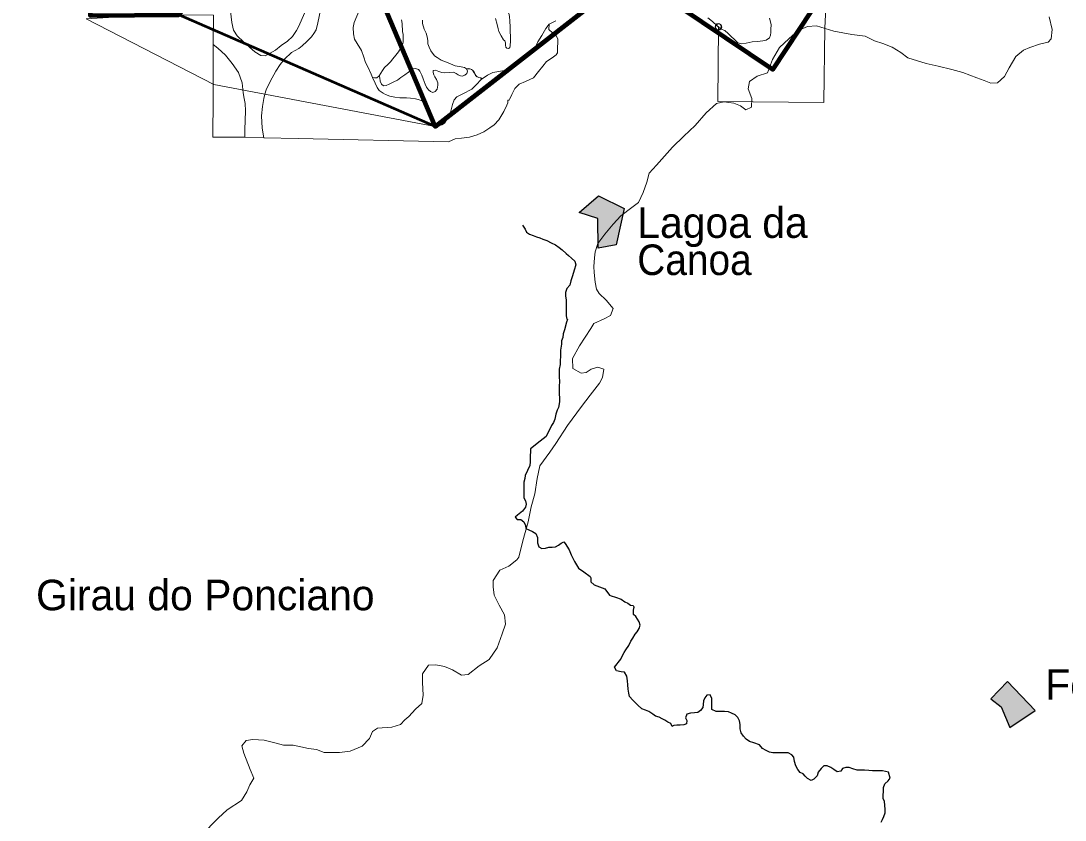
# Model space of a CAD drawing. Extents: x -1643653 to 4543381, y 1624270 to 13878484.
# Drawn here: x 738822 to 755907, y 8902708 to 8915790 of the extents above; entities that cross this region are included whole.
import ezdxf

# ---------------------------------------------------------------- set-up
doc = ezdxf.new("R2010")
doc.units = 0
doc.header["$LTSCALE"] = 200
doc.header["$PDMODE"] = 32
doc.header["$PDSIZE"] = 100
for name, color, linetype, lineweight in [('1', 7, 'Continuous', 13), ('14', 7, 'Continuous', 13), ('21', 7, 'Continuous', 25), ('24', 7, 'Continuous', 25), ('26', 7, 'Continuous', 106), ('27', 7, 'Continuous', 53), ('28', 7, 'Continuous', 53), ('29', 7, 'Continuous', 13)]:
    doc.layers.add(name, color=color, linetype=linetype, lineweight=lineweight)
doc.layers.add('41', color=7, linetype='Continuous')

msp = doc.modelspace()

# ---------------------------------------------------------------- hatches: boundary and pattern name
at = {"layer": '21'}
for points in [[(747958.7, 8912653.8), (748271.3, 8912925.6), (748695, 8912720.1), (748561.9, 8912122.5), (748269, 8912067.8), (748259.3, 8912554.6)], [(754964.9, 8904979.4), (754689.9, 8904693.6), (754862.8, 8904560.1), (755003.9, 8904222.7), (755418, 8904504)]]:
    msp.add_hatch(color=256, dxfattribs=at).paths.add_polyline_path(points)

# ---------------------------------------------------------------- linework, layer by layer
at = {"layer": '1', "lineweight": 25}
msp.add_spline([(814781, 9009175.5), (814787.2, 9009173.4), (814796.9, 9009173.4), (814799.4, 9009172.4), (814805.1, 9009174.5), (814805.6, 9009176.5), (814811.7, 9009179.5), (814811.7, 9009179.5), (814801.5, 9009181), (814790.7, 9009181.5), (814784.1, 9009183.1), (814777.4, 9009185.1), (814778.4, 9009175.5)], degree=3, dxfattribs=at)
at = {"layer": '14'}
for points in [[(753333.8, 8915187.4), (753634, 8915095.2), (753827.4, 8915049), (754051.4, 8914992.6), (754234.6, 8914946.4), (754463.5, 8914859.3), (754580.5, 8914813.3), (754692.5, 8914772.3), (754799.5, 8914777.2), (754917, 8914878.9), (754988.8, 8915021.4), (755101.6, 8915209.7), (755224.3, 8915311.3), (755331.4, 8915357), (755489.5, 8915407.6), (755627.2, 8915443), (755678.3, 8915499), (755694.2, 8915651.8), (755644, 8915855.6)], [(748509.6, 8912460.8), (748637.5, 8912598.1), (748816.3, 8912735.3), (748928.7, 8912816.6), (749005.7, 8912979.5), (749062.3, 8913152.6), (749098.6, 8913300.2), (749221.3, 8913427.4), (749482.2, 8913722.3), (749666.3, 8913905.4), (749855.4, 8914078.2), (750034.5, 8914286.8), (750203.1, 8914439.3), (750320.4, 8914464.5), (750488.4, 8914443.8), (750595.2, 8914397.8), (750681.6, 8914336.5), (750773.5, 8914377.1), (750779.1, 8914519.7), (750723.6, 8914677.7), (750744.5, 8914800), (750867, 8914886.3), (751035.3, 8914942.1), (751117.7, 8915155.9), (751235.6, 8915354.3), (751388.9, 8915496.7), (751537.1, 8915633.9), (751690.2, 8915699.9), (751838, 8915709.8), (752123, 8915622.7), (752418.2, 8915566.1), (752637.2, 8915540.2), (752789.7, 8915463.5), (752922, 8915422.5), (753079.7, 8915361.1), (753217, 8915274.3), (753333.8, 8915187.4)], [(745102.2, 8904352.2), (745168.7, 8904403), (745276.1, 8904525), (745383.4, 8904616.5), (745404.3, 8904754), (745394.9, 8904962.9), (745395.4, 8905100.4), (745492.7, 8905242.9), (745609.9, 8905247.8), (745752.4, 8905222.1), (745884.7, 8905170.9), (746032.1, 8905078.9), (746139.1, 8905094), (746317.9, 8905236.3), (746481.3, 8905337.9), (746614.5, 8905526.1), (746696.8, 8905755.2), (746753.5, 8905918.1), (746733.6, 8906065.9), (746647.6, 8906229), (746602.1, 8906315.7), (746566.7, 8906392.2), (746546.8, 8906524.7), (746547.2, 8906631.7), (746659.9, 8906799.6), (746807.9, 8906865.5), (746935.6, 8906967.2), (746966.4, 8907012.9), (747033.6, 8907277.7), (747121.3, 8907588.3), (747173.2, 8907837.8), (747230, 8908046.6), (747266.6, 8908301.2), (747313.2, 8908504.9), (747477, 8908733.8), (747574.3, 8908871.2), (747763.9, 8909166.3), (747994.3, 8909476.6), (748137.6, 8909664.8), (748286.1, 8909863.2), (748337.4, 8909954.8), (748358.3, 8910092.3), (748261.6, 8910123.1), (748154.5, 8910087.6), (748072.8, 8910036.8), (747991.2, 8910021.7), (747854, 8910098.3), (747844.4, 8910266.4), (747962.3, 8910470), (748146.7, 8910754.9), (748198, 8910836.3), (748366.4, 8910912.4), (748468.5, 8910968.3), (748509.6, 8911080.3), (748398.1, 8911218), (748281.3, 8911330.3), (748240.8, 8911396.6), (748215.8, 8911513.8), (748201.1, 8911671.8), (748196.3, 8911768.6), (748207, 8911911.2), (748217.6, 8912007.9), (748263.9, 8912145.4), (748376.6, 8912298), (748509.6, 8912460.8)], [(741778.9, 8902463.3), (742049.9, 8902742.9), (742198.1, 8902875.1), (742433, 8903027.5), (742520.2, 8903170), (742566.4, 8903287.1), (742633.1, 8903393.9), (742572.5, 8903536.7), (742471.5, 8903801.7), (742436.3, 8903924.1), (742508, 8904010.5), (742615, 8904030.7), (742803.5, 8904015.1), (742976.5, 8903974), (743119, 8903933), (743276.9, 8903932.7), (743526.4, 8903881.3), (743658.8, 8903865.8), (743785.9, 8903814.6), (744035.5, 8903814.1), (744208.8, 8903839.3), (744407.8, 8903920.4), (744525.4, 8904042.5), (744576.8, 8904159.5), (744658.5, 8904215.4), (744892.9, 8904230.3), (745030.6, 8904275.9), (745102.2, 8904352.2)]]:
    msp.add_lwpolyline(points, dxfattribs=at)
at = {"layer": '21'}
for points in [[(747958.7, 8912653.8), (748271.3, 8912925.6), (748695, 8912720.1), (748561.9, 8912122.5), (748269, 8912067.8), (748259.3, 8912554.6)], [(754964.9, 8904979.4), (754689.9, 8904693.6), (754862.8, 8904560.1), (755003.9, 8904222.7), (755418, 8904504)]]:
    msp.add_lwpolyline(points, close=True, dxfattribs=at)
at = {"layer": '24'}
msp.add_line((749481.7, 8904248.7), (749480, 8904242.7), dxfattribs=at)
for points in [[(747029.4, 8912446.6), (747074.7, 8912380.1), (747094.8, 8912334.1), (747145.4, 8912298.2), (747201.2, 8912277.5), (747257, 8912256.8), (747312.8, 8912241.1), (747363.5, 8912215.4), (747429.5, 8912194.6), (747500.4, 8912158.5), (747566.3, 8912122.5), (747627, 8912081.3), (747677.6, 8912040.3), (747743.3, 8911983.9), (747783.8, 8911948), (747829.3, 8911907), (747884.9, 8911855.7), (747899.7, 8911799.6), (747873.7, 8911708.1), (747847.6, 8911616.6), (747821.6, 8911535.3), (747805.9, 8911464.1), (747754.6, 8911408.4), (747733.8, 8911342.3), (747733.5, 8911291.4), (747743.1, 8911220), (747742.8, 8911169.1), (747742.2, 8911082.5), (747741.8, 8911021.4), (747741.3, 8910960.3), (747756.2, 8910909.3), (747766, 8910900.4)], [(747765, 8910901.9), (747747.4, 8910861.5), (747716, 8910734.4), (747695.2, 8910668.3), (747689.7, 8910607.2), (747668.9, 8910551.3), (747668.6, 8910500.4), (747652.6, 8910398.7), (747651.9, 8910296.8), (747646.4, 8910230.7), (747645.9, 8910164.5), (747630.1, 8910088.2), (747629.8, 8910032.2), (747629.4, 8909976.2), (747635.2, 8909876.3), (747628.3, 8909823.4), (747627.9, 8909762.3), (747627.3, 8909685.9), (747631.9, 8909614.6), (747636.6, 8909553.4), (747617.8, 8909462.7), (747595, 8909416.2), (747574.2, 8909355.2), (747558.3, 8909268.7), (747537.7, 8909217.9), (747501.7, 8909167.2), (747414.4, 8908989), (747316.7, 8908910.8), (747158.3, 8908787.4), (747158, 8908736.5), (747152.5, 8908675.4), (747152.1, 8908624.5), (747151.7, 8908573.6), (747151.3, 8908512.5), (747110.1, 8908431.2), (747073.9, 8908350), (747068.5, 8908299.1), (747052.8, 8908238.1), (747052.4, 8908177), (747051.8, 8908095.5), (747051.4, 8908034.4), (747051, 8907983.5), (747076.1, 8907932.4), (747091, 8907881.4), (747075.4, 8907830.6), (747029.2, 8907764.6), (746947.3, 8907698.9), (746906.4, 8907668.6), (746941.8, 8907627.7), (747002.8, 8907627.3), (747048.3, 8907591.4), (747078.4, 8907530.1), (747083.1, 8907479.1), (747133.8, 8907458.4), (747194.7, 8907432.6), (747245.3, 8907401.8), (747275.4, 8907335.4), (747274.8, 8907248.8), (747294.7, 8907182.5), (747345.4, 8907156.7), (747406.4, 8907161.4), (747457.4, 8907176.4), (747513.3, 8907176), (747569.3, 8907180.8), (747620.4, 8907211), (747661.3, 8907241.3), (747707.2, 8907261.4)], [(747707.2, 8907261.4), (747727.8, 8907234.4), (747794.5, 8907132.9), (747825.5, 8907051.5), (747877, 8906939.6), (747943.7, 8906833), (748030.5, 8906772.3), (748134.8, 8906696)], [(748134.8, 8906696), (748146, 8906675.2), (748148.4, 8906609.9), (748199.5, 8906559.3), (748378, 8906494.1), (748454.8, 8906392.6), (748480.4, 8906377.5), (748551.7, 8906357.6), (748643.5, 8906322.5), (748704.8, 8906282.1)], [(748704.8, 8906282.1), (748751.5, 8906261.5), (748797, 8906225.6), (748837.5, 8906222.8), (748851.5, 8906201.5), (748851.8, 8906182.6)], [(748535.9, 8905211.1), (748637.6, 8905343.5), (748658.2, 8905394.3), (748694.2, 8905450.2), (748720, 8905495.8), (748766.2, 8905566.8), (748802.3, 8905637.9), (748833.2, 8905688.7), (748874.3, 8905749.5), (748905.1, 8905790.1), (748936, 8905845.9), (748951.6, 8905896.8), (748936.7, 8905952.9), (748911.6, 8905998.9), (748881.4, 8906039.8), (748846, 8906075.7), (748846.4, 8906131.7), (748851.8, 8906182.6), (748852, 8906182.8)], [(749480, 8904242.7), (749454.9, 8904288.7), (749409.3, 8904314.4), (749358.7, 8904345.3), (749313.1, 8904365.9), (749267.5, 8904391.7), (749206.6, 8904412.5), (749161.1, 8904443.3), (749095.2, 8904484.5), (749039.5, 8904510.3), (748983.7, 8904531), (748918, 8904587.4), (748832.1, 8904669.4), (748781.7, 8904730.9), (748766.8, 8904787), (748757.1, 8904853.2), (748752.6, 8904924.6), (748747.9, 8904985.7), (748733.2, 8905062.2), (748698.1, 8905128.6), (748642.2, 8905134.1), (748566, 8905149.8), (748535.9, 8905211.1), (748536, 8905217.6), (748535.9, 8905211.1)], [(753018, 8903491.8), (752967.2, 8903502.3), (752916.4, 8903512.9), (752855.4, 8903513.2), (752804.6, 8903513.6), (752753.7, 8903513.9), (752697.8, 8903519.3), (752626.7, 8903524.9), (752560.6, 8903525.3), (752504.6, 8903525.7), (752433.6, 8903546.5), (752372.7, 8903567.2), (752316.8, 8903567.6), (752265.8, 8903552.7), (752235, 8903512.1), (752179, 8903497.2), (752123.3, 8903538.3), (752072.7, 8903569.2), (752011.8, 8903595), (751961, 8903595.3), (751914.9, 8903554.9), (751863.7, 8903494.1), (751848, 8903433.1), (751796.7, 8903377.4), (751750.8, 8903357.3), (751690, 8903388.3), (751654.7, 8903429.2), (751619.4, 8903465.1), (751573.7, 8903485.8), (751533.4, 8903536.9), (751498.2, 8903598.3), (751478.4, 8903669.7), (751468.8, 8903741), (751433.4, 8903776.9), (751377.7, 8903807.8), (751311.6, 8903808.2), (751260.7, 8903808.6), (751189.5, 8903809), (751123.4, 8903809.4), (751072.7, 8903819.9), (751016.9, 8903845.8), (750956.1, 8903881.8), (750905.7, 8903938.1), (750814.4, 8903974.3), (750743.4, 8903995.2), (750687.7, 8904031.2), (750642.3, 8904082.4), (750607.1, 8904138.6), (750592.3, 8904204.9), (750592.8, 8904271.1), (750577.9, 8904332.3), (750552.9, 8904388.5), (750507.4, 8904429.5), (750446.6, 8904460.4), (750401, 8904481.1), (750334.9, 8904486.6), (750263.7, 8904487.1), (750197.6, 8904487.5), (750126.7, 8904518.5), (750127.1, 8904579.6), (750127.6, 8904645.8), (750128, 8904701.8), (750097.8, 8904758), (750047, 8904753.2), (750011.1, 8904712.7), (749990.4, 8904661.9), (749984.8, 8904600.9), (749979.4, 8904550), (749943.5, 8904504.4), (749897.5, 8904469), (749841.5, 8904464.3), (749775.4, 8904459.6), (749719.3, 8904444.7), (749693.5, 8904383.8), (749718.6, 8904337.8), (749713.1, 8904286.9), (749667.2, 8904266.8), (749611.2, 8904262.1), (749555.3, 8904262.4), (749504.4, 8904257.7), (749481.7, 8904248.7)], [(752896.7, 8902675.5), (752917.4, 8902721.2), (752938, 8902766.9), (752963.9, 8902827.9), (752964.3, 8902883.9), (752954.6, 8902955.2), (752949.9, 8903011.3), (752930, 8903062.3), (752930.3, 8903118.3), (752935.9, 8903179.4), (752936.3, 8903240.5), (752957.1, 8903301.5), (753013.4, 8903352), (753044.2, 8903392.6), (753018, 8903491.8)]]:
    msp.add_lwpolyline(points, dxfattribs=at)
at = {"layer": '26'}
msp.add_lwpolyline([(737960, 8917973), (739975.5, 8917894.7), (739953, 8915879.4), (741408.6, 8915888.8), (742767, 8917599.4), (743904, 8918079), (745599.5, 8914059.4), (748801.1, 8916562.5), (751127.3, 8914995.6), (752186.7, 8916608.6), (754052.2, 8916585.5), (754121.3, 8918405.9), (753143.4, 8923459.5), (755867.3, 8924920.9), (758907.1, 8924269.2), (760265.4, 8922087.4), (760681.5, 8922550.2), (761633.6, 8923791.4), (762304.8, 8924164.6), (762860.2, 8924869.1), (763095.4, 8925103), (764213.5, 8925763.2), (764241.6, 8925793.7)], dxfattribs=at)
at = {"layer": '27'}
msp.add_lwpolyline([(742198, 8921966.9), (742774.4, 8920756.9), (745599.5, 8914059.4), (748801.1, 8916562.5), (750697.1, 8918944.1), (747912.4, 8923168.9), (745575.7, 8923768.8), (745069, 8922906.2)], close=True, dxfattribs=at)
msp.add_lwpolyline([(748801.1, 8916562.5), (751127.3, 8914995.6), (752186.7, 8916608.6), (754052.2, 8916585.5), (754121.3, 8918405.9), (754144.3, 8918382.9)], dxfattribs=at)
at = {"layer": '28'}
msp.add_lwpolyline([(754121.3, 8918405.9), (754052.2, 8916585.5), (752186.7, 8916608.6), (751127.3, 8914995.6), (748801.1, 8916562.5), (745599.5, 8914059.4), (741408.6, 8915888.8)], dxfattribs=at)
at = {"layer": '29'}
msp.add_line((743357.3, 8913863.2), (745815.6, 8913811.8), dxfattribs=at)
msp.add_lwpolyline([(745599.5, 8914059.4), (741979.8, 8914750.3), (739888.1, 8915825.1), (741431.1, 8915917.3), (742767, 8917599.4), (740717.2, 8922392.3), (737953.4, 8923890.1), (738068.6, 8925272.7), (741707.2, 8923237.2)], close=True, dxfattribs=at)
at = {"layer": '29', "lineweight": 53}
msp.add_lwpolyline([(742198, 8921966.9), (742774.4, 8920756.9), (745599.5, 8914059.4), (748801.1, 8916562.5), (751127.3, 8914995.6), (752186.7, 8916608.6), (754052.2, 8916585.5), (754121.3, 8918405.9), (754144.3, 8918382.9)], dxfattribs=at)
at = {"layer": '29'}
for points in [[(743369.8, 8915702.8), (743331.8, 8915635.1), (743268, 8915536.7), (743183.2, 8915461), (743079.2, 8915387.6), (742987, 8915308.9), (742889.6, 8915256.1), (742817.5, 8915220.7), (742750.2, 8915226.4), (742651.5, 8915283.4), (742561.3, 8915361.1), (742461.7, 8915448.7), (742361.7, 8915547.1), (742300.2, 8915637.3), (742271.2, 8915764.8), (742249.5, 8915949.9), (742227.6, 8916081.1), (742217.9, 8916227.4), (742212.8, 8916351.4), (742205.4, 8916477.5), (742193.2, 8916597), (742193.5, 8916729.6), (742225.6, 8916827.7)], [(743366.9, 8915339), (743425.6, 8915383.9), (743501.5, 8915452.9), (743576.2, 8915530.4), (743617.4, 8915584.8), (743653.1, 8915643.3), (743681, 8915757.1), (743702.4, 8915862.4), (743726.8, 8916002.6), (743744.3, 8916143), (743748.9, 8916273.8), (743749.2, 8916432.8), (743734.6, 8916594.6), (743715, 8916731.8), (743696.2, 8916817.8)], [(743375.8, 8916699.8), (743405.7, 8916609.6), (743430, 8916491), (743468.7, 8916248.9), (743497.8, 8916067.3), (743490.6, 8916031), (743461.5, 8915917.2), (743369.3, 8915702.8)], [(744573.3, 8914862.2), (744550.3, 8914916.2), (744504, 8915028.5), (744460.8, 8915107.7), (744430.4, 8915195.3), (744394.8, 8915305.5), (744325.8, 8915420.1), (744280.8, 8915489.9), (744262.7, 8915576.2), (744259.1, 8915679.8), (744274.1, 8915764.7), (744318.3, 8915869), (744350.9, 8915946), (744391.7, 8916037.2), (744443.5, 8916153.4), (744476.8, 8916253.3), (744490.6, 8916339.2), (744486.8, 8916420.8), (744476.7, 8916497.2), (744458.1, 8916578.7), (744428.3, 8916687.5), (744393.4, 8916785.8), (744382.3, 8916813.1)], [(752028.5, 8916759.4), (751975.8, 8915676.5), (751956.9, 8914455.8)], [(752028.5, 8916759.4), (751975.8, 8915676.5), (751956.9, 8914455.8)], [(740045.1, 8915892.2), (741197.9, 8915891.2), (741973.1, 8915882.4), (741966.2, 8915404.5), (741965.3, 8914525.4)], [(745319.6, 8914502.8), (745280.1, 8914512.2), (745197.4, 8914524.6), (745132.9, 8914533.5), (745023.8, 8914533.3), (744942.1, 8914542), (744857.4, 8914560.2), (744789, 8914582.9), (744747.3, 8914608.5), (744684.3, 8914649.8), (744652, 8914700.1), (744620.4, 8914772.6), (744573.3, 8914862.2), (744550.3, 8914916.2), (744504, 8915028.5), (744460.8, 8915107.7), (744430.4, 8915195.3), (744394.8, 8915305.5), (744325.8, 8915420.1), (744280.8, 8915489.9), (744262.7, 8915576.2), (744259.1, 8915679.8), (744274.1, 8915764.7), (744318.3, 8915869)], [(745048.1, 8915809.6), (745058.1, 8915746.7), (745067.4, 8915612.3), (745075.4, 8915573.1), (745077, 8915504.9), (745073.8, 8915441.8), (745059.8, 8915378), (745045.7, 8915352.9), (744999.6, 8915285.2), (744957.1, 8915227.8), (744908.1, 8915168.7), (744867.5, 8915122.1), (744825.6, 8915074.8), (744770.8, 8915024.6), (744737, 8914979), (744682.2, 8914892.4)], [(746798, 8915340.2), (746795.1, 8915339.2), (746770.6, 8915342), (746757.1, 8915358.3), (746750.2, 8915394.5), (746748.8, 8915433.6), (746739.7, 8915461.5), (746715.7, 8915481.2), (746679.4, 8915545.1), (746642, 8915616.9), (746629.8, 8915657.7), (746615.6, 8915733.3), (746586, 8915827.1)], [(746801.8, 8915920.7), (746810.7, 8915892.1), (746814.2, 8915858.9), (746819.4, 8915789.1), (746826.4, 8915686.2), (746829.9, 8915462.9), (746824.6, 8915380.9), (746819.4, 8915353), (746810.7, 8915344.3), (746798, 8915340.2)], [(750063.7, 8915842.7), (750137.9, 8915777.5), (750214.6, 8915707.4), (750230.5, 8915694.9)], [(750237.5, 8915689.6), (750281.3, 8915654.9), (750341.1, 8915631.2), (750396.2, 8915583), (750442.6, 8915535.4), (750499.7, 8915485.3), (750549.8, 8915433.1), (750616.3, 8915416.4), (750686.8, 8915424.5), (750786.5, 8915445.2), (750873.1, 8915454.6), (750959.2, 8915466.1), (751013.5, 8915474.2), (751069.2, 8915510.3), (751086.3, 8915556.9), (751090.7, 8915602.6), (751094.1, 8915652.2), (751099.3, 8915726.9), (751088.9, 8915774.1), (751068.8, 8915834.7)], [(745390.5, 8915800.4), (745395.1, 8915749.6), (745421.9, 8915657.4), (745450.8, 8915589.2), (745474, 8915509.7), (745482.6, 8915458.4), (745481.9, 8915417), (745502.9, 8915362.2), (745531.8, 8915298.1), (745587.8, 8915220.5), (745631.2, 8915188.3), (745699.5, 8915148.7), (745785.2, 8915114.3)], [(747071.1, 8915167.9), (747174.7, 8915248.9), (747228.3, 8915336.3), (747281.5, 8915448), (747343.9, 8915553.8), (747410, 8915664.7), (747465.8, 8915734.7), (747576.3, 8915793.3)], [(747077.8, 8914796), (747209.8, 8914860.5), (747289.8, 8914960.9), (747359.6, 8915050.6), (747424.3, 8915122.9), (747514, 8915188.1), (747578.8, 8915233.6), (747599.5, 8915269.8), (747600.2, 8915362.2), (747606.4, 8915433.5), (747608.2, 8915498.1), (747578.9, 8915546.8), (747527, 8915587), (747520.3, 8915592.9), (747462.4, 8915649.4), (747464.2, 8915735.1)], [(750237.5, 8915689.6), (750227.2, 8914468.6), (751956.9, 8914455.8)], [(741966.2, 8915404.5), (742041.8, 8915342.9), (742171.5, 8915228.1), (742278.8, 8915094.4), (742382.3, 8914945.5), (742440.2, 8914775.8), (742458.8, 8914611.7), (742475, 8914522)], [(742797.2, 8914519.8), (742812.9, 8914589), (742834.3, 8914659.3), (742901.6, 8914796.7), (742993.4, 8914964.7), (743066.8, 8915074.7), (743134, 8915166.3), (743250.3, 8915273.3), (743367.4, 8915339)], [(746796.2, 8914994.7), (746878.7, 8915035.2), (746985.7, 8915103.8), (747071.1, 8915167.9)], [(744682.2, 8914892.4), (744692.9, 8914858.5), (744700.7, 8914802.6), (744724, 8914753.9), (744756.6, 8914728.8), (744799, 8914730.7), (744847.2, 8914757.2), (744924.1, 8914794.1), (744981.4, 8914822.3), (745037.9, 8914863.7), (745101.2, 8914909), (745164, 8914952.3), (745206.7, 8914986), (745237.7, 8915004.7), (745278.4, 8915009.8), (745329, 8914992.9), (745346.9, 8914970), (745381.6, 8914902), (745406.2, 8914839.1), (745437, 8914754.5), (745455.9, 8914705.3), (745491.4, 8914661.6), (745523.4, 8914632.2), (745561.7, 8914620.5), (745597.4, 8914634), (745631.9, 8914675.3), (745645.8, 8914735.8), (745643.5, 8914777.5), (745621.5, 8914830.5), (745593.7, 8914873.9), (745577.1, 8914906.2), (745567.3, 8914944.4), (745569, 8914978.4), (745606.1, 8914986.2), (745662.5, 8914963.4), (745711.5, 8914945), (745758.9, 8914937.9), (745901.7, 8914951.7), (745945.6, 8914927), (745977.8, 8914908.8), (746014, 8914889.8), (746044, 8914885.4), (746088.1, 8914903.7), (746117.6, 8914930.4), (746127.1, 8914968.7), (746110.8, 8915005.2)], [(745785.2, 8915114.3), (745849.4, 8915088.2), (745927.6, 8915056.9), (746025.1, 8915035.5), (746081.5, 8915026.3), (746112.4, 8915004.8)], [(746110.8, 8915005.2), (746129, 8915007.4), (746147, 8915008.4), (746163.9, 8915007.4), (746182.9, 8915002.1), (746193.5, 8914995.8), (746208.2, 8914984.1), (746223, 8914966.2), (746239.9, 8914940.9), (746252.6, 8914915.5), (746262.1, 8914898.7), (746273.7, 8914882.8), (746288.5, 8914873.3), (746314.9, 8914865.9), (746343.5, 8914858.5), (746364.9, 8914841.1)], [(746112.4, 8915004.8), (746130.6, 8915007), (746148.6, 8915008.1), (746165.5, 8915007), (746184.5, 8915001.7), (746195.1, 8914995.4), (746209.8, 8914983.8), (746224.6, 8914965.8), (746241.6, 8914940.5), (746254.2, 8914915.2), (746263.7, 8914898.3), (746275.3, 8914882.4), (746290.1, 8914872.9), (746316.6, 8914865.6), (746345.1, 8914858.2), (746366.5, 8914840.8)], [(746366.6, 8914840.8), (746454, 8914901.5), (746541, 8914947.1), (746699.8, 8914971.6), (746783.3, 8914988.7), (746795.7, 8914994.7), (746796.2, 8914994.7)], [(744573.3, 8914862.2), (744605.6, 8914856.3), (744647.7, 8914858.4), (744682.2, 8914892.4)], [(744682.2, 8914892.4), (744647.7, 8914858.4), (744605.6, 8914856.3), (744573.3, 8914862.2)], [(744573.3, 8914862.2), (744605.6, 8914856.3), (744647.7, 8914858.4), (744682.2, 8914892.4)], [(745319.6, 8914502.8), (745280.1, 8914512.2), (745197.4, 8914524.6), (745132.9, 8914533.5), (745023.8, 8914533.3), (744942.1, 8914542), (744857.4, 8914560.2), (744789, 8914582.9), (744747.3, 8914608.5), (744684.3, 8914649.8), (744652, 8914700.1), (744620.4, 8914772.6), (744573.3, 8914862.2)], [(746364.9, 8914841.1), (746259.1, 8914733.3), (746200.2, 8914670.3), (746050, 8914594.5), (745955.1, 8914546.2), (745913.1, 8914498.8)], [(746810.1, 8914492.7), (746819.2, 8914512.8), (746852.5, 8914582.9), (746903.9, 8914681.3), (746974.1, 8914755.4), (747077.8, 8914796)], [(741965.3, 8914525.4), (741964.7, 8913886.4), (742484.8, 8913886.8), (742797.3, 8913875), (743357.8, 8913863.2)], [(742475, 8914522), (742490.5, 8914436.2), (742497.1, 8914320.2), (742490.3, 8914162.2), (742484.3, 8914012.8), (742484.8, 8913886.8)], [(742797.3, 8913875), (742769.8, 8914034.5), (742761.4, 8914234.3), (742776.8, 8914387.2), (742797.2, 8914519.8)], [(745913.1, 8914498.8), (745910.1, 8914495.4), (745883.9, 8914422.7), (745853.8, 8914314.7), (745814.6, 8914227.9), (745789.3, 8914174.9), (745750.4, 8914118.5), (745707.7, 8914086.8), (745661.8, 8914072.4), (745619, 8914060.4), (745580.7, 8914060.3), (745565.8, 8914084.7), (745525.4, 8914162.3), (745496.6, 8914240.1), (745483.7, 8914337.2), (745463.5, 8914398.3), (745412.2, 8914469.7), (745338.8, 8914498.2), (745319.6, 8914502.8)], [(745913.1, 8914498.8), (745910.1, 8914495.4), (745883.9, 8914422.7), (745853.8, 8914314.7), (745814.6, 8914227.9), (745789.3, 8914174.9), (745750.4, 8914118.5), (745707.7, 8914086.8), (745661.8, 8914072.4), (745619, 8914060.4), (745580.7, 8914060.3), (745565.8, 8914084.7), (745525.4, 8914162.3), (745496.6, 8914240.1), (745483.7, 8914337.2), (745463.5, 8914398.3), (745412.2, 8914469.7), (745338.8, 8914498.2), (745319.6, 8914502.8)], [(745815.6, 8913811.8), (745927.6, 8913857.5), (746029.7, 8913871.1), (746164.5, 8913886.2), (746287.3, 8913927.2), (746395.3, 8913976.1), (746496.9, 8914038), (746565.3, 8914088.3), (746640.4, 8914173.2), (746723.8, 8914308.4), (746773.3, 8914413.5), (746790.5, 8914451)], [(746790.5, 8914451), (746790.7, 8914492.8), (746810.1, 8914492.7)]]:
    msp.add_lwpolyline(points, dxfattribs=at)
for p in [(750230.5, 8915694.9), (750237.5, 8915689.6)]:
    msp.add_point(p, dxfattribs=at)

# ---------------------------------------------------------------- texts
at = {"layer": '41'}
for s, p in [('Lagoa da', (748907.1, 8912238.5)), ('Girau do Ponciano', (739070.3, 8906143.2)), ('Feira Grande', (755580.9, 8904677.9))]:
    msp.add_text(s, height=500, dxfattribs=at).set_placement(p)
at = {"layer": '41', "width": 0.95}
msp.add_text('Canoa', height=500, dxfattribs=at).set_placement((748907.1, 8911630.6))

doc.saveas('drawing.dxf')
